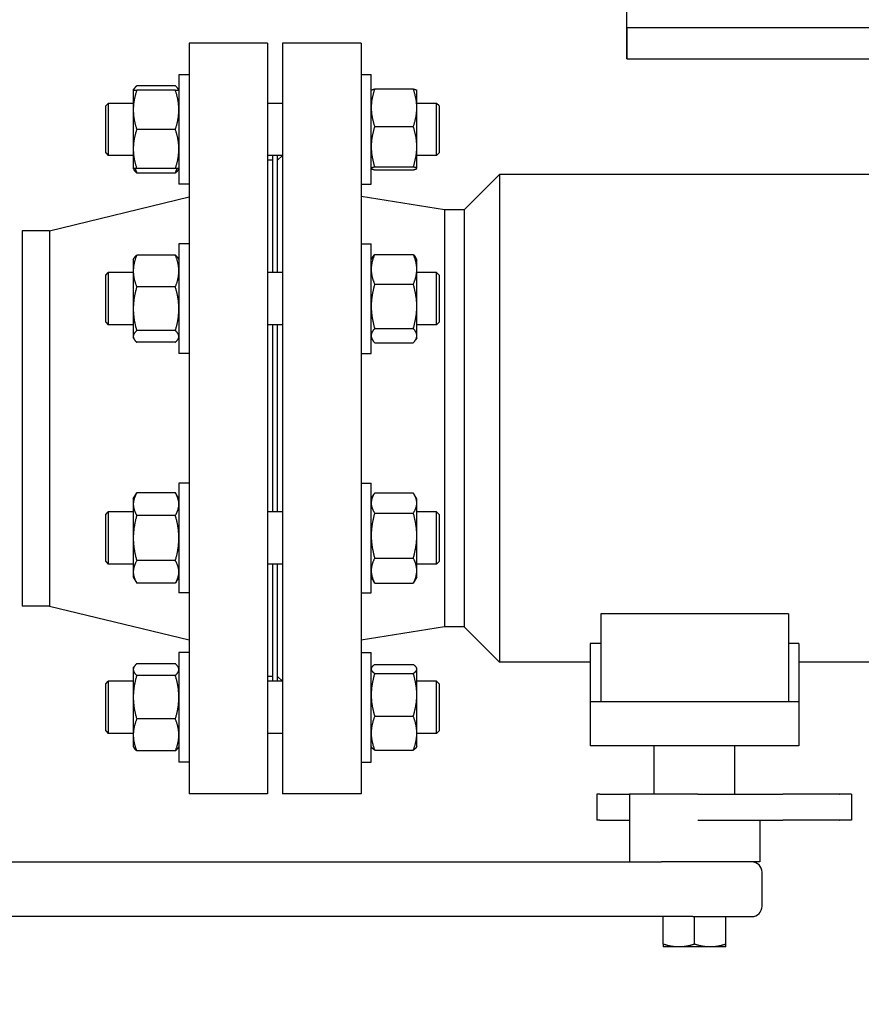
# Model space of a CAD drawing. Header units: inches. Extents: x 24 to 1128, y -69 to 748.
# Tile 290 of 656: x 380 to 390, y 577 to 589. Entities that reach past the tile are written whole.
import ezdxf

# ---------------------------------------------------------------- set-up
doc = ezdxf.new("R2010")
doc.units = ezdxf.units.IN
doc.header["$LTSCALE"] = 32
doc.header["$MEASUREMENT"] = 0
doc.layers.add('Dimension (ANSI)', color=7, linetype='Continuous', lineweight=25)
doc.layers.add('Visible (ANSI)', color=7, linetype='Continuous', lineweight=30)
doc.styles.add('Note Text (ANSI)', font='tahoma.ttf')
doc.dimstyles.new('SB Fraction-16 (ANSI)', dxfattribs={"dimscale": 32, "dimtxt": 0.125, "dimasz": 0.098425, "dimexe": 0.125, "dimexo": 0.0625, "dimgap": 0.031496, "dimtad": 0, "dimtih": 1, "dimtoh": 1, "dimdec": 4, "dimrnd": 1e-08, "dimzin": 0, "dimdsep": 46, "dimlunit": 5, "dimtxsty": 'Note Text (ANSI)', "dimcen": 0.09, "dimdle": 0.393701, "dimclrd": 256, "dimclre": 256, "dimclrt": 256, "dimadec": 0, "dimazin": 3, "dimtfac": 0.96, "dimtofl": 0, "dimtmove": 0, "dimatfit": 3, "dimfxl": 1, "dimfrac": 2, "dimtolj": 1, "dimtzin": 12, "dimlwd": -1, "dimlwe": -1, "dimarcsym": 0})

# ---------------------------------------------------------------- blocks, each defined once
blk = doc.blocks.new('*D18')
at = {"layer": 'Defpoints', "color": 0, "transparency": 16777216}
for p in [(489.281, 692.669), (340.619, 544.669), (489.281, 544.669)]:
    blk.add_point(p, dxfattribs=at)
at = {"layer": 'Dimension (ANSI)', "transparency": 16777216}
for p, q in [((487.281, 692.669), (336.619, 692.669)), ((340.619, 689.519), (340.619, 626.768)), ((340.619, 547.818), (340.619, 620.569)), ((487.281, 544.669), (336.619, 544.669))]:
    blk.add_line(p, q, dxfattribs=at)
for points in [[(340.094, 689.519), (341.144, 689.519), (340.619, 692.669)], [(340.094, 547.818), (341.144, 547.818), (340.619, 544.669)]]:
    blk.add_solid(points, dxfattribs=at)
at = {"layer": 'Dimension (ANSI)', "transparency": 16777216, "insert": (336.517, 625.76), "char_height": 4, "attachment_point": 1, "style": 'Note Text (ANSI)'}
blk.add_mtext('\\A1;148', dxfattribs=at)

msp = doc.modelspace()

# ---------------------------------------------------------------- linework, layer by layer
at = {"layer": 'Visible (ANSI)'}
for p, q in [((386.96813, 588.04353), (386.96813, 609.41853)), ((386.96813, 588.41853), (386.96813, 588.04353)), ((386.96813, 588.41853), (400.46813, 588.41853)), ((381.71813, 588.23103), (381.71813, 579.23103)), ((382.65813, 588.23103), (381.71813, 588.23103)), ((382.65813, 588.23103), (382.65813, 579.23103)), ((382.84063, 588.23103), (382.84063, 579.23103)), ((383.78063, 588.23103), (382.84063, 588.23103)), ((383.78063, 588.23103), (383.78063, 579.23103)), ((386.96813, 588.04353), (400.46813, 588.04353)), ((381.59613, 587.85183), (381.59613, 586.53933)), ((381.71813, 587.85183), (381.59613, 587.85183)), ((383.78063, 587.85228), (383.90263, 587.85228)), ((383.90263, 586.53978), (383.90263, 587.85228)), ((381.04913, 587.66433), (381.05868, 587.68086)), ((381.55427, 587.7184), (381.091, 587.7184)), ((381.59613, 587.66433), (381.58659, 587.68086)), ((383.9445, 587.68077), (384.40777, 587.68077)), ((381.04913, 587.66433), (381.04913, 587.42995)), ((381.55427, 587.66433), (381.091, 587.66433)), ((383.90263, 587.66478), (383.90316, 587.6657)), ((384.44963, 587.66478), (384.4491, 587.6657)), ((384.44963, 587.45531), (384.44963, 587.66478)), ((380.71813, 587.47678), (380.74943, 587.50808)), ((380.71813, 586.91438), (380.71813, 587.47678)), ((380.74943, 587.50808), (380.74943, 586.88308)), ((381.04913, 587.50808), (380.74943, 587.50808)), ((382.84063, 587.50808), (382.65813, 587.50808)), ((384.68683, 587.50808), (384.44963, 587.50808)), ((384.44963, 586.98747), (384.44963, 587.45531)), ((384.68683, 586.88308), (384.68683, 587.50808)), ((384.71813, 587.47678), (384.68683, 587.50808)), ((384.71813, 587.47678), (384.71813, 586.91438)), ((381.04913, 587.42995), (381.04913, 586.9612)), ((383.9445, 587.22984), (384.40777, 587.22984)), ((381.55427, 587.19558), (381.091, 587.19558)), ((384.44963, 586.7282), (384.44963, 586.98747)), ((380.71813, 586.91438), (380.74943, 586.88308)), ((381.04913, 586.88308), (380.74943, 586.88308)), ((381.04913, 586.9612), (381.04913, 586.72683)), ((382.84063, 586.88308), (382.65813, 586.88308)), ((382.71813, 586.88308), (382.71813, 585.47859)), ((382.78063, 585.47859), (382.78063, 586.88308)), ((382.78063, 586.82603), (382.83768, 586.88308)), ((384.68683, 586.88308), (384.44963, 586.88308)), ((384.71813, 586.91438), (384.68683, 586.88308)), ((382.71813, 586.82603), (382.65813, 586.82603)), ((383.9445, 586.7451), (384.40777, 586.7451)), ((381.04913, 586.72683), (381.05868, 586.71029)), ((381.55427, 586.72683), (381.091, 586.72683)), ((381.55427, 586.67276), (381.091, 586.67276)), ((381.59613, 586.72683), (381.58659, 586.71029)), ((383.90263, 586.72728), (383.90316, 586.72636)), ((383.9445, 586.71129), (384.40777, 586.71129)), ((384.44963, 586.72728), (384.4491, 586.72636)), ((384.44963, 586.72728), (384.44963, 586.7282)), ((385.01663, 586.23103), (385.44063, 586.65503)), ((385.44063, 586.65503), (385.44063, 580.80703)), ((390.65863, 586.65503), (385.44063, 586.65503)), ((381.71813, 586.53933), (381.59613, 586.53933)), ((383.78063, 586.53978), (383.90263, 586.53978)), ((380.0448, 585.98103), (381.71813, 586.38603)), ((384.78063, 586.23103), (383.78063, 586.38941)), ((384.78063, 586.23103), (384.78063, 581.23103)), ((385.01663, 586.23103), (384.78063, 586.23103)), ((385.01663, 586.23103), (385.01663, 581.23103)), ((379.71813, 585.98103), (379.71813, 581.48103)), ((380.0448, 585.98103), (379.71813, 585.98103)), ((380.0448, 585.98103), (380.0448, 581.48103)), ((381.59613, 585.82234), (381.59613, 584.50984)), ((381.71813, 585.82234), (381.59613, 585.82234)), ((383.78063, 585.82271), (383.90263, 585.82271)), ((383.90263, 584.51021), (383.90263, 585.82271)), ((381.55427, 585.68892), (381.091, 585.68892)), ((383.9445, 585.69701), (384.40777, 585.69701)), ((381.04913, 585.63484), (381.05868, 585.65138)), ((381.04913, 585.63484), (381.04913, 585.49755)), ((381.59613, 585.63484), (381.58659, 585.65138)), ((383.90263, 585.63521), (383.91752, 585.66099)), ((384.44963, 585.63521), (384.43475, 585.66099)), ((384.44963, 585.51797), (384.44963, 585.63521)), ((380.71813, 585.44729), (380.74943, 585.47859)), ((380.71813, 584.88489), (380.71813, 585.44729)), ((380.74943, 585.47859), (380.74943, 584.85359)), ((381.04913, 585.47859), (380.74943, 585.47859)), ((381.04913, 585.49755), (381.04913, 585.04477)), ((382.84063, 585.47859), (382.65813, 585.47859)), ((384.44963, 585.07366), (384.44963, 585.51797)), ((384.68683, 585.47859), (384.44963, 585.47859)), ((384.68683, 584.85359), (384.68683, 585.47859)), ((384.71813, 585.44729), (384.68683, 585.47859)), ((384.71813, 585.44729), (384.71813, 584.88489)), ((383.9445, 585.33893), (384.40777, 585.33893)), ((381.55427, 585.30618), (381.091, 585.30618)), ((381.04913, 585.04477), (381.04913, 584.71331)), ((384.44963, 584.72214), (384.44963, 585.07366)), ((380.71813, 584.88489), (380.74943, 584.85359)), ((381.04913, 584.85359), (380.74943, 584.85359)), ((382.84063, 584.85359), (382.65813, 584.85359)), ((382.71813, 584.85359), (382.71813, 582.60847)), ((382.78063, 582.60847), (382.78063, 584.85359)), ((384.68683, 584.85359), (384.44963, 584.85359)), ((384.71813, 584.88489), (384.68683, 584.85359)), ((381.55427, 584.78336), (381.091, 584.78336)), ((383.9445, 584.80838), (384.40777, 584.80838)), ((381.04913, 584.71331), (381.04913, 584.69734)), ((381.04913, 584.69734), (381.05868, 584.68081)), ((381.55427, 584.64327), (381.091, 584.64327)), ((381.59613, 584.69734), (381.58659, 584.68081)), ((383.90263, 584.69771), (383.91752, 584.67193)), ((383.9445, 584.6359), (384.40777, 584.6359)), ((384.44963, 584.69771), (384.43475, 584.67193)), ((384.44963, 584.69771), (384.44963, 584.72214)), ((381.71813, 584.50984), (381.59613, 584.50984)), ((383.78063, 584.51021), (383.90263, 584.51021)), ((381.59613, 582.95222), (381.59613, 581.63972)), ((381.71813, 582.95222), (381.59613, 582.95222)), ((383.78063, 582.95228), (383.90263, 582.95228)), ((383.90263, 581.63978), (383.90263, 582.95228)), ((381.04913, 582.76472), (381.091, 582.83723)), ((381.04913, 582.76472), (381.04913, 582.70192)), ((381.55427, 582.83723), (381.091, 582.83723)), ((381.59613, 582.76472), (381.55427, 582.83723)), ((383.90263, 582.76478), (383.93419, 582.81944)), ((383.9445, 582.83624), (384.40777, 582.83624)), ((384.44963, 582.76478), (384.41807, 582.81944)), ((384.44963, 582.71583), (384.44963, 582.76478)), ((380.71813, 582.57717), (380.74943, 582.60847)), ((380.74943, 582.60847), (380.74943, 581.98347)), ((381.04913, 582.60847), (380.74943, 582.60847)), ((381.04913, 582.70192), (381.04913, 582.29597)), ((382.84063, 582.60847), (382.65813, 582.60847)), ((384.44963, 582.32531), (384.44963, 582.71583)), ((384.68683, 582.60847), (384.44963, 582.60847)), ((384.68683, 581.98347), (384.68683, 582.60847)), ((384.71813, 582.57717), (384.68683, 582.60847)), ((380.71813, 582.01477), (380.71813, 582.57717)), ((381.55427, 582.5666), (381.091, 582.5666)), ((383.9445, 582.59542), (384.40777, 582.59542)), ((384.71813, 582.57717), (384.71813, 582.01477)), ((381.04913, 582.29597), (381.04913, 581.89002)), ((384.44963, 581.90551), (384.44963, 582.32531)), ((380.71813, 582.01477), (380.74943, 581.98347)), ((381.55427, 582.02533), (381.091, 582.02533)), ((383.9445, 582.05521), (384.40777, 582.05521)), ((384.71813, 582.01477), (384.68683, 581.98347)), ((381.04913, 581.98347), (380.74943, 581.98347)), ((382.84063, 581.98347), (382.65813, 581.98347)), ((382.71813, 581.98347), (382.71813, 580.57898)), ((382.78063, 580.57898), (382.78063, 581.98347)), ((384.68683, 581.98347), (384.44963, 581.98347)), ((384.44963, 581.82728), (384.44963, 581.90551)), ((381.04913, 581.89002), (381.04913, 581.82722)), ((381.04913, 581.82722), (381.091, 581.7547)), ((381.59613, 581.82722), (381.55427, 581.7547)), ((383.90263, 581.82728), (383.93419, 581.77262)), ((384.44963, 581.82728), (384.41807, 581.77262)), ((381.55427, 581.7547), (381.091, 581.7547)), ((383.9445, 581.75582), (384.40777, 581.75582)), ((381.71813, 581.63972), (381.59613, 581.63972)), ((383.78063, 581.63978), (383.90263, 581.63978)), ((380.0448, 581.48103), (379.71813, 581.48103)), ((380.0448, 581.48103), (381.71813, 581.07603)), ((388.90563, 581.38854), (386.65563, 581.38854)), ((386.65563, 581.38854), (386.65563, 580.33303)), ((388.90563, 581.38854), (388.90563, 580.33303)), ((384.78063, 581.23103), (383.78063, 581.07265)), ((385.01663, 581.23103), (384.78063, 581.23103)), ((385.01663, 581.23103), (385.44063, 580.80703)), ((386.65563, 581.03211), (386.53063, 581.03211)), ((386.53063, 581.03211), (386.53063, 580.33303)), ((389.03063, 581.03211), (388.90563, 581.03211)), ((389.03063, 581.03211), (389.03063, 580.33303)), ((381.59613, 580.92273), (381.59613, 579.61023)), ((381.71813, 580.92273), (381.59613, 580.92273)), ((383.78063, 580.92246), (383.90263, 580.92246)), ((383.90263, 579.60996), (383.90263, 580.92246)), ((381.04913, 580.73523), (381.05868, 580.75177)), ((381.04913, 580.73523), (381.04913, 580.71926)), ((381.04913, 580.71926), (381.04913, 580.3878)), ((381.55427, 580.7893), (381.091, 580.7893)), ((381.59613, 580.73523), (381.58659, 580.75177)), ((383.90263, 580.73496), (383.9081, 580.74442)), ((383.9445, 580.77926), (384.40777, 580.77926)), ((384.44963, 580.73496), (384.44417, 580.74442)), ((384.44963, 580.72568), (384.44963, 580.73496)), ((384.44963, 580.41558), (384.44963, 580.72568)), ((386.53063, 580.80703), (385.44063, 580.80703)), ((390.65863, 580.80703), (389.03063, 580.80703)), ((381.55427, 580.64921), (381.091, 580.64921)), ((382.71813, 580.63603), (382.65813, 580.63603)), ((382.78063, 580.63603), (382.83768, 580.57898)), ((383.9445, 580.6721), (384.40777, 580.6721)), ((380.71813, 580.54768), (380.74943, 580.57898)), ((380.71813, 579.98528), (380.71813, 580.54768)), ((380.74943, 580.57898), (380.74943, 579.95398)), ((381.04913, 580.57898), (380.74943, 580.57898)), ((382.84063, 580.57898), (382.65813, 580.57898)), ((384.68683, 580.57898), (384.44963, 580.57898)), ((384.68683, 579.95398), (384.68683, 580.57898)), ((384.71813, 580.54768), (384.68683, 580.57898)), ((384.71813, 580.54768), (384.71813, 579.98528)), ((381.04913, 580.3878), (381.04913, 579.93503)), ((384.44963, 579.9561), (384.44963, 580.41558)), ((386.53063, 580.33303), (386.53063, 579.80303)), ((389.03063, 580.33303), (386.53063, 580.33303)), ((389.03063, 580.33303), (389.03063, 579.80303)), ((381.55427, 580.12639), (381.091, 580.12639)), ((383.9445, 580.15905), (384.40777, 580.15905)), ((380.71813, 579.98528), (380.74943, 579.95398)), ((381.04913, 579.95398), (380.74943, 579.95398)), ((381.04913, 579.93503), (381.04913, 579.79773)), ((382.84063, 579.95398), (382.65813, 579.95398)), ((384.44963, 579.79746), (384.44963, 579.9561)), ((384.68683, 579.95398), (384.44963, 579.95398)), ((384.71813, 579.98528), (384.68683, 579.95398)), ((381.04913, 579.79773), (381.05868, 579.7812)), ((381.59613, 579.79773), (381.58659, 579.7812)), ((383.90263, 579.79746), (383.9081, 579.78799)), ((384.44963, 579.79746), (384.44417, 579.78799)), ((389.03063, 579.80303), (386.53063, 579.80303)), ((387.29763, 579.22603), (387.29763, 579.80303)), ((388.26363, 579.22603), (388.26363, 579.80303)), ((381.55427, 579.74366), (381.091, 579.74366)), ((383.9445, 579.75316), (384.40777, 579.75316)), ((381.71813, 579.61023), (381.59613, 579.61023)), ((383.78063, 579.60996), (383.90263, 579.60996)), ((382.65813, 579.23103), (381.71813, 579.23103)), ((383.78063, 579.23103), (382.84063, 579.23103)), ((386.64431, 579.22603), (386.6077, 579.22603)), ((386.6077, 579.22603), (386.6077, 578.91303)), ((386.64431, 579.22603), (386.96397, 579.22603)), ((386.96397, 579.22603), (386.99938, 579.22603)), ((387.82082, 579.22603), (386.99938, 579.22603)), ((386.99938, 579.22603), (386.99938, 578.41303)), ((387.82082, 579.22603), (387.91564, 579.22603)), ((387.91564, 579.22603), (388.84059, 579.22603)), ((389.51941, 579.22603), (388.84059, 579.22603)), ((389.51941, 579.22603), (389.52224, 579.22603)), ((389.66283, 579.22603), (389.52224, 579.22603)), ((389.66283, 579.22603), (389.66283, 578.91303)), ((386.64431, 578.91303), (386.6077, 578.91303)), ((386.64431, 578.91303), (386.96397, 578.91303)), ((386.96397, 578.91303), (386.99938, 578.91303)), ((387.82082, 578.91303), (387.91564, 578.91303)), ((387.91564, 578.91303), (388.84059, 578.91303)), ((388.56188, 578.91303), (388.56188, 578.41303)), ((389.51941, 578.91303), (388.84059, 578.91303)), ((389.51941, 578.91303), (389.52224, 578.91303)), ((389.66283, 578.91303), (389.52224, 578.91303)), ((374.15258, 578.41303), (387.38353, 578.41303)), ((388.56188, 578.41303), (387.38353, 578.41303)), ((388.59063, 577.88203), (388.59063, 578.28803)), ((387.75901, 577.75703), (374.15258, 577.75703)), ((387.40563, 577.42652), (387.40563, 577.75703)), ((387.75901, 577.75703), (388.46563, 577.75703)), ((387.78063, 577.42652), (387.78063, 577.75703)), ((388.15563, 577.42652), (388.15563, 577.75703)), ((387.40563, 577.42652), (387.40563, 577.39303)), ((388.15563, 577.39303), (388.15563, 577.42652)), ((387.59313, 577.39303), (387.40563, 577.39303)), ((387.96813, 577.39303), (387.59313, 577.39303)), ((388.15563, 577.39303), (387.96813, 577.39303))]:
    msp.add_line(p, q, dxfattribs=at)
for centre, start, end in [((388.46563, 578.28803), 0, 90), ((388.46563, 577.88203), 270, 0)]:
    msp.add_arc(centre, 0.125, start, end, dxfattribs=at)
for points, weights in [([(381.091, 587.7184), (381.05881, 587.68954), (381.05147, 587.66433)], [1, 1.02892942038, 1.01375847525]), ([(381.5938, 587.66433), (381.58646, 587.68954), (381.55427, 587.7184)], [1.01375847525, 1.02892942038, 1]), ([(383.9445, 587.68077), (383.90263, 587.55994), (383.90263, 587.45531)], [1, 1.0379548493, 1]), ([(383.90316, 587.6657), (383.90721, 587.6727), (383.9445, 587.68077)], [1.00760249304, 1.03366983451, 1]), ([(384.40777, 587.68077), (384.44506, 587.6727), (384.4491, 587.6657)], [1, 1.03366983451, 1.00760249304]), ([(384.44963, 587.45531), (384.44963, 587.55994), (384.40777, 587.68077)], [1, 1.0379548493, 1]), ([(381.04913, 587.66433), (381.04913, 587.66433), (381.091, 587.66433)], [1, 1.0379548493, 1]), ([(381.091, 587.66433), (381.04913, 587.53873), (381.04913, 587.42995)], [1, 1.0379548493, 1]), ([(381.59613, 587.42995), (381.59613, 587.53873), (381.55427, 587.66433)], [1, 1.0379548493, 1]), ([(381.55427, 587.66433), (381.59613, 587.66433), (381.59613, 587.66433)], [1, 1.0379548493, 1]), ([(383.90263, 587.45531), (383.90263, 587.35067), (383.9445, 587.22984)], [1, 1.0379548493, 1]), ([(384.40777, 587.22984), (384.44963, 587.35067), (384.44963, 587.45531)], [1, 1.0379548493, 1]), ([(381.04913, 587.42995), (381.04913, 587.32118), (381.091, 587.19558)], [1, 1.0379548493, 1]), ([(381.55427, 587.19558), (381.59613, 587.32118), (381.59613, 587.42995)], [1, 1.0379548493, 1]), ([(383.9445, 587.22984), (383.90263, 587.09996), (383.90263, 586.98747)], [1, 1.0379548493, 1]), ([(384.44963, 586.98747), (384.44963, 587.09996), (384.40777, 587.22984)], [1, 1.0379548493, 1]), ([(381.091, 587.19558), (381.04913, 587.06998), (381.04913, 586.9612)], [1, 1.0379548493, 1]), ([(381.59613, 586.9612), (381.59613, 587.06998), (381.55427, 587.19558)], [1, 1.0379548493, 1]), ([(383.90263, 586.98747), (383.90263, 586.87499), (383.9445, 586.7451)], [1, 1.0379548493, 1]), ([(384.40777, 586.7451), (384.44963, 586.87499), (384.44963, 586.98747)], [1, 1.0379548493, 1]), ([(381.04913, 586.9612), (381.04913, 586.85243), (381.091, 586.72683)], [1, 1.0379548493, 1]), ([(381.55427, 586.72683), (381.59613, 586.85243), (381.59613, 586.9612)], [1, 1.0379548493, 1]), ([(383.9445, 586.7451), (383.90263, 586.73604), (383.90263, 586.7282)], [1, 1.0379548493, 1]), ([(384.44963, 586.7282), (384.44963, 586.73604), (384.40777, 586.7451)], [1, 1.0379548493, 1]), ([(381.091, 586.72683), (381.04913, 586.72683), (381.04913, 586.72683)], [1, 1.0379548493, 1]), ([(381.091, 586.67276), (381.06892, 586.69255), (381.05868, 586.71029)], [1, 1.01965956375, 1.01895290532]), ([(381.07143, 586.72683), (381.07961, 586.70067), (381.091, 586.67276)], [1.01477953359, 1.01005189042, 1]), ([(381.59613, 586.72683), (381.59613, 586.72683), (381.55427, 586.72683)], [1, 1.0379548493, 1]), ([(381.55427, 586.67276), (381.56566, 586.70067), (381.57383, 586.72683)], [1, 1.01005189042, 1.01477953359]), ([(381.58659, 586.71029), (381.57634, 586.69255), (381.55427, 586.67276)], [1.01895290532, 1.01965956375, 1]), ([(383.90263, 586.7282), (383.90263, 586.72035), (383.9445, 586.71129)], [1, 1.0379548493, 1]), ([(384.40777, 586.71129), (384.44963, 586.72035), (384.44963, 586.7282)], [1, 1.0379548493, 1]), ([(381.091, 585.68892), (381.04913, 585.58636), (381.04913, 585.49755)], [1, 1.0379548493, 1]), ([(381.05868, 585.65138), (381.06892, 585.66912), (381.091, 585.68892)], [1.01895290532, 1.01965956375, 1]), ([(381.59613, 585.49755), (381.59613, 585.58636), (381.55427, 585.68892)], [1, 1.0379548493, 1]), ([(381.55427, 585.68892), (381.57634, 585.66912), (381.58659, 585.65138)], [1, 1.01965956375, 1.01895290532]), ([(383.9445, 585.69701), (383.90263, 585.60106), (383.90263, 585.51797)], [1, 1.0379548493, 1]), ([(383.91752, 585.66099), (383.92745, 585.67818), (383.9445, 585.69701)], [1.01819328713, 1.01511984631, 1]), ([(384.40777, 585.69701), (384.42482, 585.67818), (384.43475, 585.66099)], [1, 1.01511984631, 1.01819328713]), ([(384.44963, 585.51797), (384.44963, 585.60106), (384.40777, 585.69701)], [1, 1.0379548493, 1]), ([(381.04913, 585.49755), (381.04913, 585.40874), (381.091, 585.30618)], [1, 1.0379548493, 1]), ([(381.55427, 585.30618), (381.59613, 585.40874), (381.59613, 585.49755)], [1, 1.0379548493, 1]), ([(383.90263, 585.51797), (383.90263, 585.43488), (383.9445, 585.33893)], [1, 1.0379548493, 1]), ([(384.40777, 585.33893), (384.44963, 585.43488), (384.44963, 585.51797)], [1, 1.0379548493, 1]), ([(383.9445, 585.33893), (383.90263, 585.19677), (383.90263, 585.07366)], [1, 1.0379548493, 1]), ([(384.44963, 585.07366), (384.44963, 585.19677), (384.40777, 585.33893)], [1, 1.0379548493, 1]), ([(381.091, 585.30618), (381.04913, 585.16609), (381.04913, 585.04477)], [1, 1.0379548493, 1]), ([(381.59613, 585.04477), (381.59613, 585.16609), (381.55427, 585.30618)], [1, 1.0379548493, 1]), ([(381.04913, 585.04477), (381.04913, 584.92345), (381.091, 584.78336)], [1, 1.0379548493, 1]), ([(381.55427, 584.78336), (381.59613, 584.92345), (381.59613, 585.04477)], [1, 1.0379548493, 1]), ([(383.90263, 585.07366), (383.90263, 584.95054), (383.9445, 584.80838)], [1, 1.0379548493, 1]), ([(384.40777, 584.80838), (384.44963, 584.95054), (384.44963, 585.07366)], [1, 1.0379548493, 1]), ([(381.091, 584.78336), (381.04913, 584.74582), (381.04913, 584.71331)], [1, 1.0379548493, 1]), ([(381.59613, 584.71331), (381.59613, 584.74582), (381.55427, 584.78336)], [1, 1.0379548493, 1]), ([(383.9445, 584.80838), (383.90263, 584.76217), (383.90263, 584.72214)], [1, 1.0379548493, 1]), ([(384.44963, 584.72214), (384.44963, 584.76217), (384.40777, 584.80838)], [1, 1.0379548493, 1]), ([(381.04913, 584.71331), (381.04913, 584.68081), (381.091, 584.64327)], [1, 1.0379548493, 1]), ([(381.55427, 584.64327), (381.59613, 584.68081), (381.59613, 584.71331)], [1, 1.0379548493, 1]), ([(383.90263, 584.72214), (383.90263, 584.68212), (383.9445, 584.6359)], [1, 1.0379548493, 1]), ([(384.40777, 584.6359), (384.44963, 584.68212), (384.44963, 584.72214)], [1, 1.0379548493, 1]), ([(381.091, 582.83723), (381.04913, 582.76472), (381.04913, 582.70192)], [1, 1.0379548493, 1]), ([(381.59613, 582.70192), (381.59613, 582.76472), (381.55427, 582.83723)], [1, 1.0379548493, 1]), ([(383.9445, 582.83624), (383.90263, 582.77171), (383.90263, 582.71583)], [1, 1.0379548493, 1]), ([(384.44963, 582.71583), (384.44963, 582.77171), (384.40777, 582.83624)], [1, 1.0379548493, 1]), ([(381.04913, 582.70192), (381.04913, 582.63912), (381.091, 582.5666)], [1, 1.0379548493, 1]), ([(381.55427, 582.5666), (381.59613, 582.63912), (381.59613, 582.70192)], [1, 1.0379548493, 1]), ([(383.90263, 582.71583), (383.90263, 582.65994), (383.9445, 582.59542)], [1, 1.0379548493, 1]), ([(384.40777, 582.59542), (384.44963, 582.65994), (384.44963, 582.71583)], [1, 1.0379548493, 1]), ([(381.091, 582.5666), (381.04913, 582.42157), (381.04913, 582.29597)], [1, 1.0379548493, 1]), ([(381.59613, 582.29597), (381.59613, 582.42157), (381.55427, 582.5666)], [1, 1.0379548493, 1]), ([(383.9445, 582.59542), (383.90263, 582.45067), (383.90263, 582.32531)], [1, 1.0379548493, 1]), ([(384.44963, 582.32531), (384.44963, 582.45067), (384.40777, 582.59542)], [1, 1.0379548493, 1]), ([(381.04913, 582.29597), (381.04913, 582.17037), (381.091, 582.02533)], [1, 1.0379548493, 1]), ([(381.55427, 582.02533), (381.59613, 582.17037), (381.59613, 582.29597)], [1, 1.0379548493, 1]), ([(383.90263, 582.32531), (383.90263, 582.19996), (383.9445, 582.05521)], [1, 1.0379548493, 1]), ([(384.40777, 582.05521), (384.44963, 582.19996), (384.44963, 582.32531)], [1, 1.0379548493, 1]), ([(381.091, 582.02533), (381.04913, 581.95282), (381.04913, 581.89002)], [1, 1.0379548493, 1]), ([(381.59613, 581.89002), (381.59613, 581.95282), (381.55427, 582.02533)], [1, 1.0379548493, 1]), ([(383.9445, 582.05521), (383.90263, 581.97499), (383.90263, 581.90551)], [1, 1.0379548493, 1]), ([(384.44963, 581.90551), (384.44963, 581.97499), (384.40777, 582.05521)], [1, 1.0379548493, 1]), ([(383.90263, 581.90551), (383.90263, 581.83604), (383.9445, 581.75582)], [1, 1.0379548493, 1]), ([(384.40777, 581.75582), (384.44963, 581.83604), (384.44963, 581.90551)], [1, 1.0379548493, 1]), ([(381.04913, 581.89002), (381.04913, 581.82722), (381.091, 581.7547)], [1, 1.0379548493, 1]), ([(381.55427, 581.7547), (381.59613, 581.82722), (381.59613, 581.89002)], [1, 1.0379548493, 1]), ([(383.9445, 581.75582), (383.93896, 581.76436), (383.93419, 581.77262)], [1, 1.0048629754, 1.0084798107]), ([(384.41807, 581.77262), (384.41331, 581.76436), (384.40777, 581.75582)], [1.0084798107, 1.0048629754, 1]), ([(381.091, 580.7893), (381.04913, 580.75177), (381.04913, 580.71926)], [1, 1.0379548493, 1]), ([(381.04913, 580.71926), (381.04913, 580.68675), (381.091, 580.64921)], [1, 1.0379548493, 1]), ([(381.59613, 580.71926), (381.59613, 580.75177), (381.55427, 580.7893)], [1, 1.0379548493, 1]), ([(381.55427, 580.64921), (381.59613, 580.68675), (381.59613, 580.71926)], [1, 1.0379548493, 1]), ([(383.9445, 580.77926), (383.90263, 580.75054), (383.90263, 580.72568)], [1, 1.0379548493, 1]), ([(383.90263, 580.72568), (383.90263, 580.70081), (383.9445, 580.6721)], [1, 1.0379548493, 1]), ([(384.44963, 580.72568), (384.44963, 580.75054), (384.40777, 580.77926)], [1, 1.0379548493, 1]), ([(384.40777, 580.6721), (384.44963, 580.70081), (384.44963, 580.72568)], [1, 1.0379548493, 1]), ([(381.091, 580.64921), (381.04913, 580.50912), (381.04913, 580.3878)], [1, 1.0379548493, 1]), ([(381.59613, 580.3878), (381.59613, 580.50912), (381.55427, 580.64921)], [1, 1.0379548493, 1]), ([(383.9445, 580.6721), (383.90263, 580.53463), (383.90263, 580.41558)], [1, 1.0379548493, 1]), ([(384.44963, 580.41558), (384.44963, 580.53463), (384.40777, 580.6721)], [1, 1.0379548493, 1]), ([(381.04913, 580.3878), (381.04913, 580.26648), (381.091, 580.12639)], [1, 1.0379548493, 1]), ([(381.55427, 580.12639), (381.59613, 580.26648), (381.59613, 580.3878)], [1, 1.0379548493, 1]), ([(383.90263, 580.41558), (383.90263, 580.29652), (383.9445, 580.15905)], [1, 1.0379548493, 1]), ([(384.40777, 580.15905), (384.44963, 580.29652), (384.44963, 580.41558)], [1, 1.0379548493, 1]), ([(381.091, 580.12639), (381.04913, 580.02384), (381.04913, 579.93503)], [1, 1.0379548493, 1]), ([(381.59613, 579.93503), (381.59613, 580.02384), (381.55427, 580.12639)], [1, 1.0379548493, 1]), ([(383.9445, 580.15905), (383.90263, 580.05029), (383.90263, 579.9561)], [1, 1.0379548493, 1]), ([(384.44963, 579.9561), (384.44963, 580.05029), (384.40777, 580.15905)], [1, 1.0379548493, 1]), ([(381.04913, 579.93503), (381.04913, 579.84621), (381.091, 579.74366)], [1, 1.0379548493, 1]), ([(381.55427, 579.74366), (381.59613, 579.84621), (381.59613, 579.93503)], [1, 1.0379548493, 1]), ([(383.90263, 579.9561), (383.90263, 579.86192), (383.9445, 579.75316)], [1, 1.0379548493, 1]), ([(384.40777, 579.75316), (384.44963, 579.86192), (384.44963, 579.9561)], [1, 1.0379548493, 1]), ([(381.091, 579.74366), (381.06892, 579.76345), (381.05868, 579.7812)], [1, 1.01965956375, 1.01895290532]), ([(381.58659, 579.7812), (381.57634, 579.76345), (381.55427, 579.74366)], [1.01895290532, 1.01965956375, 1]), ([(383.9445, 579.75316), (383.91753, 579.77165), (383.9081, 579.78799)], [1, 1.02412243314, 1.01758255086]), ([(384.44417, 579.78799), (384.43473, 579.77165), (384.40777, 579.75316)], [1.01758255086, 1.02412243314, 1]), ([(387.59313, 577.39303), (387.50611, 577.39303), (387.40563, 577.42652)], [1.93154329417, 1.93154329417, 1.79286472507]), ([(387.78063, 577.42652), (387.68015, 577.39303), (387.59313, 577.39303)], [1.79286472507, 1.93154329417, 1.93154329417]), ([(387.96813, 577.39303), (387.88111, 577.39303), (387.78063, 577.42652)], [1.93154329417, 1.93154329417, 1.79286472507]), ([(388.15563, 577.42652), (388.05515, 577.39303), (387.96813, 577.39303)], [1.79286472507, 1.93154329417, 1.93154329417])]:
    msp.add_rational_spline(points, weights, degree=2, dxfattribs=at)

# ---------------------------------------------------------------- dimensions: what is measured, and where the dimension line sits
at = {"layer": 'Dimension (ANSI)'}
dim = msp.add_linear_dim(base=(340.61922, 544.66853), p1=(489.28063, 692.66853), p2=(489.28063, 544.66853), angle=90, dimstyle='SB Fraction-16 (ANSI)', override={"dimgap": 0.031496, "dimdec": 4, "dimtol": 0, "dimlim": 0, "dimtp": 0, "dimtm": 0, "dimtdec": 2, "dimatfit": 1}, dxfattribs=at)
dim.commit()
dim.dimension.update_dxf_attribs({"geometry": '*D18', "text_midpoint": (340.61922, 623.66853), "dimtype": 160})

doc.saveas('drawing.dxf')
